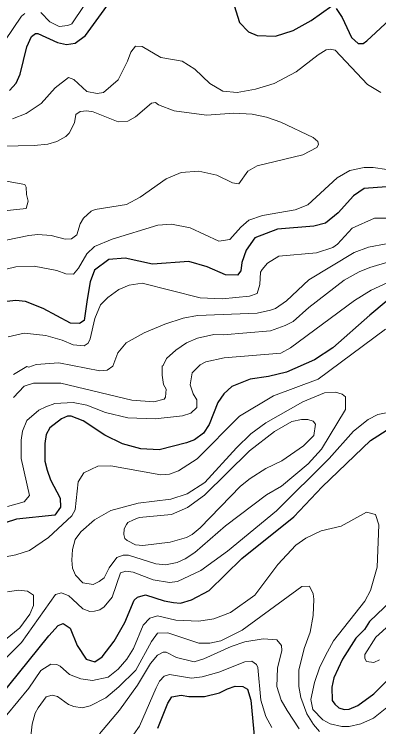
# Model space of a CAD drawing. Extents: x 423 to 448.8, y 7456.3 to 7484.
# Drawn here: x 430.855 to 431.68, y 7481.165 to 7482.78 of the extents above; entities that cross this region are included whole.
import ezdxf

# ---------------------------------------------------------------- set-up
doc = ezdxf.new("R2010")
doc.units = 0
doc.header["$LTSCALE"] = 0.032
doc.layers.add('1', color=7, linetype='Continuous', lineweight=25)
doc.layers.add('2', color=7, linetype='Continuous', lineweight=13)

msp = doc.modelspace()

# ---------------------------------------------------------------- linework, layer by layer
at = {"layer": '1'}
for points in [[(430.8444, 7482.6068), (430.8591, 7482.6238), (430.8684, 7482.6439), (430.8831, 7482.7058), (430.894, 7482.729), (430.9033, 7482.7359), (430.9079, 7482.7359), (430.9528, 7482.7158), (430.9729, 7482.7112), (430.993, 7482.7143), (431.0162, 7482.7313), (431.1043, 7482.8535)], [(431.3371, 7482.8512), (431.365, 7482.7607), (431.3851, 7482.7398), (431.4045, 7482.7313), (431.4462, 7482.7298), (431.4865, 7482.7429), (431.5274, 7482.7653), (431.5738, 7482.7986)], [(431.5839, 7482.7924), (431.597, 7482.7723), (431.6187, 7482.7267), (431.6334, 7482.7135), (431.645, 7482.7135), (431.6535, 7482.7197), (431.7046, 7482.7669), (431.7363, 7482.7808)], [(431.6976, 7482.3887), (431.6473, 7482.3848), (431.6226, 7482.3686)], [(431.6226, 7482.3686), (431.5885, 7482.3299), (431.5592, 7482.3067), (431.5329, 7482.2997), (431.4509, 7482.2928), (431.3998, 7482.2734), (431.3797, 7482.2448), (431.3704, 7482.2169), (431.3681, 7482.1984), (431.3604, 7482.1883), (431.3333, 7482.1891), (431.2915, 7482.2077), (431.2498, 7482.2193), (431.1678, 7482.2131), (431.1059, 7482.227), (431.0688, 7482.2239), (431.0363, 7482.2), (431.027, 7482.1737), (431.02, 7482.1335), (431.0131, 7482.0855), (431.0023, 7482.0793), (430.9822, 7482.0801), (430.9203, 7482.1133), (430.8801, 7482.1288), (430.8584, 7482.1311), (430.8383, 7482.1288)], [(431.6968, 7482.1288), (431.6597, 7482.0978), (431.5762, 7482.0236), (431.5344, 7481.9965), (431.471, 7481.9687), (431.4308, 7481.9586), (431.389, 7481.9532), (431.3472, 7481.9362), (431.3294, 7481.92), (431.3155, 7481.8998), (431.2962, 7481.8504), (431.283, 7481.8303), (431.2629, 7481.8155), (431.2451, 7481.8086), (431.1833, 7481.7931), (431.1415, 7481.7954), (431.0997, 7481.8062), (431.0603, 7481.8264), (431.0108, 7481.8588), (430.9837, 7481.8689), (430.9752, 7481.8689), (430.9621, 7481.8627), (430.9357, 7481.8426), (430.9272, 7481.8272), (430.9241, 7481.8071), (430.9241, 7481.7668), (430.9295, 7481.7467), (430.9373, 7481.7251), (430.9589, 7481.6833), (430.9597, 7481.6632), (430.9466, 7481.6446), (430.86, 7481.6361), (430.7563, 7481.6028)], [(431.1338, 7481.459), (431.1523, 7481.4644), (431.1941, 7481.4504), (431.2157, 7481.4466), (431.2312, 7481.4458), (431.256, 7481.4528), (431.2962, 7481.4745), (431.3704, 7481.5464), (431.488, 7481.6408), (431.5522, 7481.7088), (431.6613, 7481.814), (431.7053, 7481.8418)], [(430.8197, 7481.2316), (430.9334, 7481.3716), (430.9543, 7481.3948), (430.9659, 7481.3994), (430.9813, 7481.3886), (430.9976, 7481.3492), (431.0177, 7481.3182), (431.0371, 7481.3128), (431.0541, 7481.3236), (431.0812, 7481.3592), (431.1051, 7481.4018), (431.126, 7481.452), (431.1338, 7481.459)], [(431.7092, 7481.4513), (431.6589, 7481.404), (431.6481, 7481.3855), (431.628, 7481.3661), (431.5978, 7481.3182), (431.5785, 7481.2765), (431.5738, 7481.2548), (431.5746, 7481.2246), (431.5808, 7481.2169), (431.5901, 7481.2084), (431.6017, 7481.2045), (431.6133, 7481.2053), (431.6326, 7481.2138), (431.669, 7481.2401), (431.7231, 7481.2942)], [(431.1801, 7481.162), (431.2026, 7481.2192), (431.2119, 7481.2331), (431.2328, 7481.237), (431.2498, 7481.2339), (431.2854, 7481.2339), (431.3194, 7481.2424), (431.338, 7481.2517), (431.355, 7481.2571), (431.3727, 7481.2563), (431.3828, 7481.2509), (431.3905, 7481.2254), (431.399, 7481.1372)]]:
    msp.add_lwpolyline(points, dxfattribs=at)
at = {"layer": '2'}
for points in [[(431.0409, 7482.8419), (430.9852, 7482.7576), (430.976, 7482.7538), (430.9566, 7482.7522), (430.9357, 7482.7622), (430.9149, 7482.7839)], [(430.8785, 7482.7816), (430.8715, 7482.7754), (430.8336, 7482.7197)], [(430.9156, 7482.5774), (430.9473, 7482.613), (430.9775, 7482.6362), (430.9898, 7482.6315), (431.0193, 7482.6045), (431.0425, 7482.5998), (431.0572, 7482.6021), (431.0904, 7482.6308), (431.1113, 7482.6733), (431.119, 7482.6934), (431.1291, 7482.7074), (431.1446, 7482.7066), (431.1864, 7482.6818), (431.2351, 7482.6733), (431.2637, 7482.6555), (431.2977, 7482.623), (431.3271, 7482.6053), (431.3596, 7482.6022), (431.4014, 7482.6099), (431.4431, 7482.623), (431.4934, 7482.6493), (431.5429, 7482.688), (431.5607, 7482.6988), (431.57, 7482.7004), (431.5816, 7482.698), (431.6543, 7482.6207), (431.6845, 7482.6021)], [(430.8367, 7482.268), (430.8878, 7482.2781), (430.9079, 7482.2804), (430.9388, 7482.2781), (430.9698, 7482.2703), (430.9845, 7482.2711), (430.9968, 7482.2796), (431.0038, 7482.3052), (431.0115, 7482.3175), (431.0293, 7482.3338), (431.0378, 7482.3376), (431.109, 7482.3485), (431.1399, 7482.3655), (431.1987, 7482.4065), (431.2328, 7482.4212), (431.273, 7482.4243), (431.3132, 7482.415), (431.3487, 7482.398), (431.3634, 7482.3956), (431.3836, 7482.4242), (431.4045, 7482.4366), (431.5081, 7482.4614), (431.5398, 7482.4776), (431.5437, 7482.4843), (431.5421, 7482.4915), (431.5313, 7482.5001), (431.4586, 7482.5348), (431.4261, 7482.5465), (431.3936, 7482.5534), (431.3519, 7482.5557), (431.29, 7482.5511), (431.2173, 7482.5611), (431.1817, 7482.5743), (431.1747, 7482.5797), (431.1654, 7482.5782), (431.1291, 7482.5472), (431.1121, 7482.5372), (431.0904, 7482.5356), (431.0332, 7482.5588), (431.0193, 7482.5611), (431.0038, 7482.5596), (430.9945, 7482.5526), (430.9914, 7482.5333), (430.979, 7482.5101), (430.9713, 7482.5024), (430.9512, 7482.4915), (430.9311, 7482.4853), (430.9002, 7482.4823), (430.8275, 7482.4807)], [(430.8507, 7482.5426), (430.8816, 7482.555), (430.9156, 7482.5774)], [(431.6984, 7482.4281), (431.6674, 7482.4327), (431.6473, 7482.4327), (431.6149, 7482.4258), (431.5862, 7482.4088), (431.5197, 7482.3477), (431.4911, 7482.3368), (431.4168, 7482.3237), (431.3859, 7482.3129), (431.3681, 7482.2974), (431.3433, 7482.2696), (431.3178, 7482.2657), (431.2529, 7482.2959), (431.2111, 7482.3044), (431.1802, 7482.3021), (431.0765, 7482.2703), (431.0363, 7482.2533), (431.0192, 7482.2371), (431.0007, 7482.2046), (430.9891, 7482.1907), (430.9713, 7482.1914), (430.9512, 7482.1992), (430.9002, 7482.2092), (430.8584, 7482.2077), (430.7981, 7482.193)], [(430.8321, 7482.3345), (430.8816, 7482.3399), (430.8862, 7482.3562), (430.8828, 7482.3715), (430.8816, 7482.3879), (430.8785, 7482.3941), (430.778, 7482.4119)], [(430.8413, 7482.0491), (430.877, 7482.0568), (430.9265, 7482.0515), (430.9636, 7482.0414), (430.9883, 7482.0305), (431.0131, 7482.0283), (431.0224, 7482.0344), (431.027, 7482.0445), (431.037, 7482.0901), (431.0502, 7482.1211), (431.0664, 7482.138), (431.0919, 7482.1559), (431.1152, 7482.1659), (431.1446, 7482.1706), (431.2761, 7482.1373), (431.3256, 7482.135), (431.3875, 7482.1412), (431.4045, 7482.1473), (431.4107, 7482.1675), (431.4122, 7482.1953), (431.4161, 7482.2015), (431.4284, 7482.2154), (431.4539, 7482.2316), (431.5391, 7482.2394), (431.5762, 7482.251), (431.587, 7482.2587), (431.6202, 7482.2951), (431.6705, 7482.3175), (431.7185, 7482.3175)], [(431.6968, 7482.2595), (431.6566, 7482.2518), (431.6241, 7482.2401), (431.522, 7482.1783), (431.4709, 7482.1304), (431.4462, 7482.1133), (431.4354, 7482.1094), (431.4045, 7482.1025), (431.2699, 7482.0971), (431.2374, 7482.0909), (431.1956, 7482.0778), (431.1492, 7482.0576), (431.1082, 7482.0352), (431.0896, 7482.0128), (431.0781, 7481.9826), (431.0649, 7481.9733), (431.0487, 7481.9718), (430.9559, 7481.9896), (430.9048, 7481.9865), (430.8878, 7481.9803), (430.8832, 7481.9816), (430.8532, 7481.9636)], [(431.703, 7482.2185), (431.6597, 7482.2062), (431.6357, 7482.1961), (431.6017, 7482.1775), (431.522, 7482.1156), (431.4865, 7482.0839), (431.4679, 7482.0747), (431.4354, 7482.0623), (431.3279, 7482.053), (431.307, 7482.0538), (431.2699, 7482.046), (431.2451, 7482.0352), (431.2204, 7482.0189), (431.1995, 7481.9996), (431.1917, 7481.9842), (431.1894, 7481.9826), (431.1894, 7481.9617), (431.1925, 7481.9408), (431.1987, 7481.93), (431.1971, 7481.9122), (431.194, 7481.9076), (431.1709, 7481.9014), (431.1214, 7481.9052), (430.9605, 7481.9439), (430.8986, 7481.9439)], [(431.7007, 7482.1721), (431.6628, 7482.1543), (431.6249, 7482.1311), (431.4803, 7482.0236), (431.4586, 7482.012), (431.3302, 7482.0012), (431.2885, 7481.9919), (431.276, 7481.9857), (431.2575, 7481.9671), (431.2529, 7481.9401), (431.2598, 7481.92), (431.2683, 7481.9061), (431.2683, 7481.889), (431.2544, 7481.8759), (431.2359, 7481.8697), (431.174, 7481.8627), (431.1121, 7481.865), (431.0611, 7481.8774), (431.0193, 7481.8937), (430.9883, 7481.8999), (430.9466, 7481.8975), (430.9265, 7481.8906), (430.9102, 7481.8828), (430.8831, 7481.8589), (430.8739, 7481.8349), (430.8708, 7481.8148), (430.8708, 7481.773), (430.8893, 7481.6895), (430.877, 7481.6748)], [(431.6953, 7482.0661), (431.5429, 7481.9532), (431.4416, 7481.9153), (431.365, 7481.8689), (431.2691, 7481.7722), (431.2266, 7481.7451), (431.2065, 7481.7374), (431.1864, 7481.7359), (431.0734, 7481.7568), (431.044, 7481.756), (431.0123, 7481.7405), (430.9999, 7481.7204), (430.9929, 7481.657), (430.9852, 7481.6431), (430.9326, 7481.5943), (430.8893, 7481.5649), (430.8584, 7481.5549), (430.8074, 7481.5448)], [(430.8986, 7481.9439), (430.8777, 7481.937), (430.853, 7481.9114)], [(430.8336, 7481.3182), (430.8715, 7481.3561), (430.9481, 7481.4651), (430.9621, 7481.469), (430.9783, 7481.4621), (430.9868, 7481.4543), (431.01, 7481.4327), (431.0262, 7481.4265), (431.0363, 7481.4273), (431.0487, 7481.4303), (431.0587, 7481.4373), (431.0765, 7481.4589), (431.0958, 7481.5139), (431.1075, 7481.5177), (431.1244, 7481.5154), (431.1693, 7481.4984), (431.2065, 7481.4922), (431.2242, 7481.4946), (431.2776, 7481.5193), (431.338, 7481.5634), (431.4485, 7481.6547), (431.5676, 7481.773), (431.6233, 7481.8349), (431.6558, 7481.8612), (431.6783, 7481.8728), (431.7154, 7481.8805)], [(430.877, 7481.6748), (430.8398, 7481.6647)], [(431.0054, 7481.2741), (431.0317, 7481.2702), (431.0672, 7481.278), (431.0904, 7481.2958), (431.1097, 7481.3182), (431.1245, 7481.343), (431.1469, 7481.3956), (431.1616, 7481.4118), (431.1794, 7481.4164), (431.2204, 7481.4072), (431.273, 7481.4048), (431.307, 7481.4102), (431.3441, 7481.4242), (431.3998, 7481.4636), (431.4516, 7481.5332), (431.4926, 7481.5765), (431.515, 7481.5928), (431.5499, 7481.609), (431.5947, 7481.6199), (431.6527, 7481.6516), (431.6728, 7481.6461), (431.6806, 7481.623), (431.6767, 7481.5271), (431.6613, 7481.4745), (431.6489, 7481.4497), (431.5777, 7481.36), (431.5638, 7481.3352), (431.5468, 7481.3012), (431.5344, 7481.2656), (431.5267, 7481.227), (431.5305, 7481.2045), (431.5537, 7481.1813), (431.57, 7481.172), (431.5963, 7481.1658), (431.6133, 7481.1658), (431.6396, 7481.172), (431.6682, 7481.1852), (431.7061, 7481.2153)], [(430.9899, 7481.2115), (431.0084, 7481.2084), (431.027, 7481.213), (431.0626, 7481.2308), (431.092, 7481.2556), (431.1299, 7481.2934), (431.1654, 7481.3584), (431.1794, 7481.3778), (431.2026, 7481.3785), (431.273, 7481.3546), (431.2977, 7481.3546), (431.3225, 7481.36), (431.3712, 7481.3839), (431.5058, 7481.483), (431.5235, 7481.4837), (431.5313, 7481.4667), (431.5329, 7481.4544), (431.5313, 7481.4172), (431.5251, 7481.3801), (431.5112, 7481.343), (431.4988, 7481.2935), (431.4988, 7481.2563), (431.5034, 7481.2316), (431.5174, 7481.1945), (431.5321, 7481.1705), (431.546, 7481.155)], [(430.7818, 7481.3197), (430.8677, 7481.3893), (430.8901, 7481.4203), (430.8986, 7481.4404), (430.8986, 7481.4636), (430.8847, 7481.4729), (430.8646, 7481.4752), (430.8398, 7481.4714)], [(431.7587, 7481.4451), (431.6736, 7481.3685), (431.6489, 7481.3291), (431.6488, 7481.3202), (431.6527, 7481.3135), (431.669, 7481.3112), (431.6821, 7481.3174)], [(431.0479, 7481.1496), (431.0935, 7481.203), (431.1337, 7481.2594), (431.1631, 7481.3089), (431.1794, 7481.3275), (431.1917, 7481.3344), (431.1987, 7481.3344), (431.2219, 7481.3221), (431.2622, 7481.3128), (431.2838, 7481.319), (431.3457, 7481.3476), (431.3766, 7481.3577), (431.4184, 7481.3646), (431.4493, 7481.3623), (431.4601, 7481.3492), (431.4609, 7481.3383), (431.4509, 7481.2981), (431.4493, 7481.2563)], [(430.8383, 7481.1921), (430.8878, 7481.2525), (430.9148, 7481.2927), (430.938, 7481.3074), (430.9512, 7481.3066), (430.959, 7481.3028), (430.9798, 7481.2842), (431.0054, 7481.2741)], [(431.4377, 7481.1635), (431.4246, 7481.1883), (431.4129, 7481.2254), (431.406, 7481.2997), (431.4037, 7481.3066), (431.3928, 7481.3143), (431.3766, 7481.3128), (431.3178, 7481.2888), (431.2807, 7481.2787), (431.256, 7481.2757), (431.2065, 7481.2842), (431.1941, 7481.2803), (431.184, 7481.2687), (431.1763, 7481.2533), (431.1384, 7481.1666), (431.1128, 7481.1302)], [(431.4493, 7481.2563), (431.4594, 7481.2254), (431.4725, 7481.2022), (431.4996, 7481.1604)], [(430.8259, 7480.8278), (430.8584, 7480.8518), (430.8723, 7480.8743), (430.8816, 7480.899), (430.8878, 7480.9609), (430.8847, 7480.998), (430.8854, 7481.0846), (430.8955, 7481.1713), (430.9025, 7481.196), (430.9094, 7481.2084), (430.9272, 7481.2331), (430.9404, 7481.237), (430.9528, 7481.2339), (430.9775, 7481.2161), (430.9899, 7481.2115)]]:
    msp.add_lwpolyline(points, dxfattribs=at)
for points in [[(431.1972, 7481.5324), (431.2235, 7481.5379), (431.242, 7481.5456), (431.2637, 7481.5603), (431.3333, 7481.6206), (431.4261, 7481.691), (431.4601, 7481.7103), (431.5205, 7481.7614), (431.5506, 7481.7946), (431.6048, 7481.8844), (431.6048, 7481.913), (431.597, 7481.9192), (431.5824, 7481.9238), (431.5576, 7481.9223), (431.5081, 7481.9014), (431.4246, 7481.8542), (431.3905, 7481.8287), (431.358, 7481.7977), (431.2861, 7481.7188), (431.2467, 7481.6933), (431.2096, 7481.6809), (431.1353, 7481.6717), (431.0734, 7481.6554), (431.0363, 7481.6345), (431.0054, 7481.6067), (430.9929, 7481.5897), (430.9868, 7481.5673), (430.9852, 7481.5425), (430.9868, 7481.5247), (430.9937, 7481.5092), (431.01, 7481.4914), (431.0332, 7481.4876), (431.0471, 7481.4946), (431.0587, 7481.5031), (431.0695, 7481.5255), (431.0873, 7481.5487), (431.1013, 7481.5541), (431.1136, 7481.5541), (431.1755, 7481.5348)], [(431.247, 7481.6624), (431.2853, 7481.6902), (431.3874, 7481.7908), (431.4439, 7481.8341), (431.4833, 7481.8573), (431.505, 7481.8619), (431.5197, 7481.8619), (431.5313, 7481.8581), (431.5367, 7481.8511), (431.5328, 7481.8256), (431.5097, 7481.8016), (431.4609, 7481.7676), (431.4246, 7481.7506), (431.389, 7481.7282), (431.3673, 7481.7103), (431.2761, 7481.616), (431.2575, 7481.6013), (431.2451, 7481.5943), (431.208, 7481.5835), (431.1461, 7481.5758), (431.1291, 7481.5773), (431.1105, 7481.5874), (431.1051, 7481.592), (431.1028, 7481.6013), (431.1036, 7481.6137), (431.109, 7481.6237), (431.1121, 7481.6284), (431.1245, 7481.6345), (431.1376, 7481.6392), (431.2111, 7481.6462)]]:
    msp.add_lwpolyline(points, close=True, dxfattribs=at)

doc.saveas('drawing.dxf')
